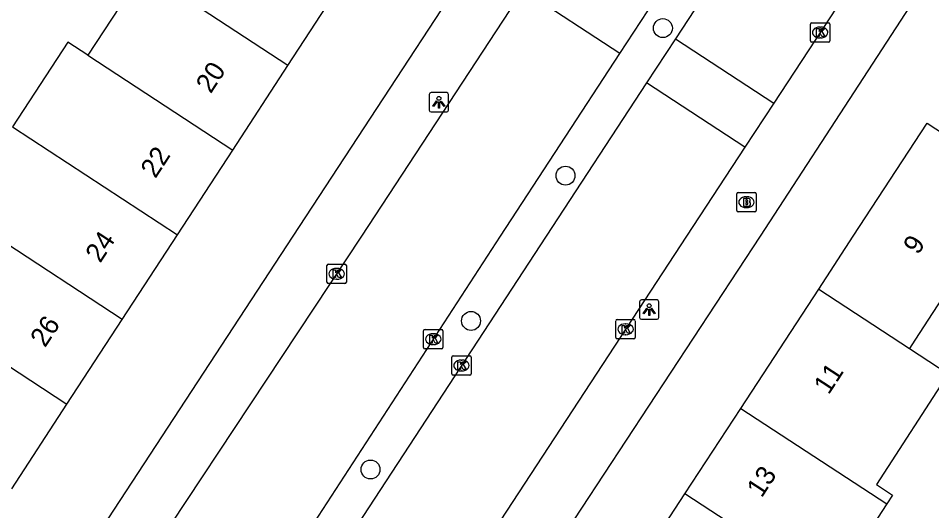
# Model space of a CAD drawing. Extents: x 159280 to 160375, y 384531 to 385872.
# Drawn here: x 160088.12 to 160135.27, y 384985.83 to 385011.24 of the extents above; entities that cross this region are included whole.
import ezdxf

# ---------------------------------------------------------------- set-up
doc = ezdxf.new("R2010")
doc.units = 0
for name, color, linetype in [('IMGEO_Boom', 7, 'Continuous'), ('IMGEO_Brandkraan', 7, 'Continuous'), ('IMGEO_Kolk', 7, 'Continuous'), ('IMGEO_Lichtpunt', 7, 'Continuous'), ('IMGEO_Pand', 7, 'Continuous'), ('IMGEO_Pand_nummerreeks', 7, 'Continuous'), ('IMGEO_Rijbaan_lokaal_open', 7, 'Continuous'), ('IMGEO_Voetpad_open', 7, 'Continuous')]:
    doc.layers.add(name, color=color, linetype=linetype)

msp = doc.modelspace()

# ---------------------------------------------------------------- linework, layer by layer
at = {"layer": 'IMGEO_Boom'}
for centre in [(160121.396, 385010.736), (160116.368, 385003.121), (160111.493, 384995.621), (160106.305, 384987.954)]:
    msp.add_circle(centre, 0.489, dxfattribs=at)
at = {"layer": 'IMGEO_Brandkraan'}
for p, q in [((160125.209, 385001.323), (160125.209, 385002.175)), ((160125.284, 385002.249), (160126.136, 385002.249)), ((160125.697, 385002.029), (160125.722, 385002.029)), ((160126.21, 385002.175), (160126.21, 385001.323)), ((160126.136, 385001.249), (160125.284, 385001.249)), ((160125.72, 385001.469), (160125.695, 385001.469))]:
    msp.add_line(p, q, dxfattribs=at)
for points in [[(160125.209, 385001.323), (160125.209, 385002.175)], [(160125.284, 385002.249), (160126.136, 385002.249)], [(160126.21, 385002.175), (160126.21, 385001.323)], [(160125.557, 385001.949), (160125.557, 385001.549), (160125.77, 385001.549)], [(160125.788, 385001.949), (160125.557, 385001.949)], [(160125.736, 385001.868), (160125.682, 385001.868), (160125.682, 385001.792)], [(160125.682, 385001.792), (160125.735, 385001.792)], [(160125.744, 385001.716), (160125.682, 385001.716), (160125.682, 385001.635)], [(160125.682, 385001.635), (160125.744, 385001.635)], [(160126.136, 385001.249), (160125.284, 385001.249)]]:
    msp.add_lwpolyline(points, dxfattribs=at)
for centre, radius, start, end in [((160125.286, 385002.173), 0.0765, 91.552, 178.448), ((160125.286, 385002.173), 0.0765, 91.552, 178.448), ((160126.134, 385002.173), 0.0765, 1.552, 88.448), ((160126.134, 385002.173), 0.0765, 1.552, 88.448), ((160125.737, 385001.83), 0.0379, 267.8285, 90.9355), ((160125.745, 385001.675), 0.0404, 269.8759, 90.5077), ((160125.776, 385001.8), 0.251, 268.6676, 293.5347), ((160125.792, 385001.804), 0.145, 59.4692, 91.5367), ((160125.817, 385001.851), 0.0922, 285.5137, 58.1501), ((160125.822, 385001.659), 0.105, 301.3115, 78.989), ((160125.286, 385001.325), 0.0765, 181.552, 268.448), ((160125.286, 385001.325), 0.0765, 181.552, 268.448), ((160126.134, 385001.325), 0.0765, 271.552, 358.448), ((160126.134, 385001.325), 0.0765, 271.552, 358.448)]:
    msp.add_arc(centre, radius, start, end, dxfattribs=at)
for centre, major_axis, ratio, start_param, end_param in [((160125.696, 385001.749), (-0.387, 0.002), 0.722429, 4.712389, 7.853982), ((160125.721, 385001.749), (-0.39, 0.002), 0.717154, 1.570796, 4.712389)]:
    msp.add_ellipse(centre, major_axis=major_axis, ratio=ratio, start_param=start_param, end_param=end_param, dxfattribs=at)
at = {"layer": 'IMGEO_Kolk'}
for p, q in [((160129.012, 385010.084), (160129.012, 385010.936)), ((160129.087, 385011.01), (160129.939, 385011.01)), ((160130.013, 385010.936), (160130.013, 385010.084)), ((160129.5, 385010.79), (160129.525, 385010.79)), ((160129.939, 385010.01), (160129.087, 385010.01)), ((160129.523, 385010.23), (160129.498, 385010.23)), ((160104.056, 384997.63), (160104.056, 384998.482)), ((160104.131, 384998.556), (160104.983, 384998.556)), ((160104.544, 384998.336), (160104.569, 384998.336)), ((160105.057, 384998.482), (160105.057, 384997.63)), ((160104.567, 384997.776), (160104.542, 384997.776)), ((160104.983, 384997.556), (160104.131, 384997.556)), ((160118.969, 384994.766), (160118.969, 384995.618)), ((160119.044, 384995.692), (160119.896, 384995.692)), ((160119.457, 384995.472), (160119.482, 384995.472)), ((160119.97, 384995.618), (160119.97, 384994.766)), ((160109.042, 384994.255), (160109.042, 384995.107)), ((160109.117, 384995.181), (160109.969, 384995.181)), ((160109.53, 384994.961), (160109.555, 384994.961)), ((160110.043, 384995.107), (160110.043, 384994.255)), ((160119.48, 384994.912), (160119.455, 384994.912)), ((160119.896, 384994.692), (160119.044, 384994.692)), ((160109.969, 384994.181), (160109.117, 384994.181)), ((160109.553, 384994.401), (160109.528, 384994.401)), ((160110.498, 384992.893), (160110.498, 384993.745)), ((160110.573, 384993.819), (160111.425, 384993.819)), ((160110.986, 384993.599), (160111.011, 384993.599)), ((160111.499, 384993.745), (160111.499, 384992.893)), ((160111.009, 384993.039), (160110.984, 384993.039)), ((160111.425, 384992.819), (160110.573, 384992.819))]:
    msp.add_line(p, q, dxfattribs=at)
for points in [[(160129.012, 385010.084), (160129.012, 385010.936)], [(160129.087, 385011.01), (160129.939, 385011.01)], [(160130.013, 385010.936), (160130.013, 385010.084)], [(160129.333, 385010.71), (160129.456, 385010.71), (160129.456, 385010.559), (160129.586, 385010.71), (160129.75, 385010.71), (160129.604, 385010.559), (160129.757, 385010.31), (160129.605, 385010.31), (160129.52, 385010.474), (160129.456, 385010.407), (160129.456, 385010.31), (160129.333, 385010.31), (160129.333, 385010.71)], [(160129.939, 385010.01), (160129.087, 385010.01)], [(160104.056, 384997.63), (160104.056, 384998.482)], [(160104.131, 384998.556), (160104.983, 384998.556)], [(160104.377, 384998.256), (160104.5, 384998.256), (160104.5, 384998.105), (160104.63, 384998.256), (160104.794, 384998.256), (160104.648, 384998.105), (160104.801, 384997.856), (160104.649, 384997.856), (160104.564, 384998.02), (160104.5, 384997.953), (160104.5, 384997.856), (160104.377, 384997.856), (160104.377, 384998.256)], [(160105.057, 384998.482), (160105.057, 384997.63)], [(160104.983, 384997.556), (160104.131, 384997.556)], [(160118.969, 384994.766), (160118.969, 384995.618)], [(160119.044, 384995.692), (160119.896, 384995.692)], [(160119.29, 384995.392), (160119.413, 384995.392), (160119.413, 384995.241), (160119.543, 384995.392), (160119.707, 384995.392), (160119.561, 384995.241), (160119.714, 384994.992), (160119.562, 384994.992), (160119.477, 384995.156), (160119.413, 384995.089), (160119.413, 384994.992), (160119.29, 384994.992), (160119.29, 384995.392)], [(160119.97, 384995.618), (160119.97, 384994.766)], [(160109.042, 384994.255), (160109.042, 384995.107)], [(160109.117, 384995.181), (160109.969, 384995.181)], [(160110.043, 384995.107), (160110.043, 384994.255)], [(160109.363, 384994.881), (160109.486, 384994.881), (160109.486, 384994.73), (160109.616, 384994.881), (160109.78, 384994.881), (160109.634, 384994.73), (160109.787, 384994.481), (160109.635, 384994.481), (160109.55, 384994.645), (160109.486, 384994.578), (160109.486, 384994.481), (160109.363, 384994.481), (160109.363, 384994.881)], [(160119.896, 384994.692), (160119.044, 384994.692)], [(160109.969, 384994.181), (160109.117, 384994.181)], [(160110.498, 384992.893), (160110.498, 384993.745)], [(160110.573, 384993.819), (160111.425, 384993.819)], [(160110.819, 384993.519), (160110.942, 384993.519), (160110.942, 384993.368), (160111.072, 384993.519), (160111.236, 384993.519), (160111.09, 384993.368), (160111.243, 384993.119), (160111.091, 384993.119), (160111.006, 384993.283), (160110.942, 384993.216), (160110.942, 384993.119), (160110.819, 384993.119), (160110.819, 384993.519)], [(160111.499, 384993.745), (160111.499, 384992.893)], [(160111.425, 384992.819), (160110.573, 384992.819)]]:
    msp.add_lwpolyline(points, dxfattribs=at)
for centre, start, end in [((160129.089, 385010.934), 91.552, 178.448), ((160129.089, 385010.934), 91.552, 178.448), ((160129.937, 385010.934), 1.552, 88.448), ((160129.937, 385010.934), 1.552, 88.448), ((160129.089, 385010.086), 181.552, 268.448), ((160129.089, 385010.086), 181.552, 268.448), ((160129.937, 385010.086), 271.552, 358.448), ((160129.937, 385010.086), 271.552, 358.448), ((160104.133, 384998.48), 91.552, 178.448), ((160104.133, 384998.48), 91.552, 178.448), ((160104.981, 384998.48), 1.552, 88.448), ((160104.981, 384998.48), 1.552, 88.448), ((160104.133, 384997.632), 181.552, 268.448), ((160104.133, 384997.632), 181.552, 268.448), ((160104.981, 384997.632), 271.552, 358.448), ((160104.981, 384997.632), 271.552, 358.448), ((160119.046, 384995.616), 91.552, 178.448), ((160119.046, 384995.616), 91.552, 178.448), ((160119.894, 384995.616), 1.552, 88.448), ((160119.894, 384995.616), 1.552, 88.448), ((160109.119, 384995.105), 91.552, 178.448), ((160109.119, 384995.105), 91.552, 178.448), ((160109.967, 384995.105), 1.552, 88.448), ((160109.967, 384995.105), 1.552, 88.448), ((160119.046, 384994.768), 181.552, 268.448), ((160119.046, 384994.768), 181.552, 268.448), ((160119.894, 384994.768), 271.552, 358.448), ((160119.894, 384994.768), 271.552, 358.448), ((160109.119, 384994.257), 181.552, 268.448), ((160109.119, 384994.257), 181.552, 268.448), ((160109.967, 384994.257), 271.552, 358.448), ((160109.967, 384994.257), 271.552, 358.448), ((160110.575, 384993.743), 91.552, 178.448), ((160110.575, 384993.743), 91.552, 178.448), ((160111.423, 384993.743), 1.552, 88.448), ((160111.423, 384993.743), 1.552, 88.448), ((160110.575, 384992.895), 181.552, 268.448), ((160110.575, 384992.895), 181.552, 268.448), ((160111.423, 384992.895), 271.552, 358.448), ((160111.423, 384992.895), 271.552, 358.448)]:
    msp.add_arc(centre, 0.0765, start, end, dxfattribs=at)
for centre, major_axis, ratio, start_param, end_param in [((160129.499, 385010.51), (-0.387, 0.002), 0.722429, 4.712389, 7.853982), ((160129.524, 385010.51), (-0.39, 0.002), 0.717154, 1.570796, 4.712389), ((160104.543, 384998.056), (-0.387, 0.002), 0.722429, 4.712389, 7.853982), ((160104.568, 384998.056), (-0.39, 0.002), 0.717154, 1.570796, 4.712389), ((160119.456, 384995.192), (-0.387, 0.002), 0.722429, 4.712389, 7.853982), ((160119.481, 384995.192), (-0.39, 0.002), 0.717154, 1.570796, 4.712389), ((160109.529, 384994.681), (-0.387, 0.002), 0.722429, 4.712389, 7.853982), ((160109.554, 384994.681), (-0.39, 0.002), 0.717154, 1.570796, 4.712389), ((160110.985, 384993.319), (-0.387, 0.002), 0.722429, 4.712389, 7.853982), ((160111.01, 384993.319), (-0.39, 0.002), 0.717154, 1.570796, 4.712389)]:
    msp.add_ellipse(centre, major_axis=major_axis, ratio=ratio, start_param=start_param, end_param=end_param, dxfattribs=at)
at = {"layer": 'IMGEO_Lichtpunt'}
for p, q in [((160109.335, 385007.31), (160109.335, 385006.503)), ((160109.335, 385007.31), (160109.335, 385006.503)), ((160110.237, 385007.405), (160109.429, 385007.405)), ((160110.237, 385007.405), (160109.429, 385007.405)), ((160110.331, 385006.503), (160110.331, 385007.31)), ((160110.331, 385006.503), (160110.331, 385007.31)), ((160109.429, 385006.409), (160110.237, 385006.409)), ((160109.429, 385006.409), (160110.237, 385006.409)), ((160120.191, 384996.61), (160120.191, 384995.803)), ((160120.191, 384996.61), (160120.191, 384995.803)), ((160121.093, 384996.705), (160120.285, 384996.705)), ((160121.093, 384996.705), (160120.285, 384996.705)), ((160121.187, 384995.803), (160121.187, 384996.61)), ((160121.187, 384995.803), (160121.187, 384996.61)), ((160120.285, 384995.709), (160121.093, 384995.709)), ((160120.285, 384995.709), (160121.093, 384995.709))]:
    msp.add_line(p, q, dxfattribs=at)
for points in [[(160109.709, 385006.974), (160109.748, 385006.946), (160109.56, 385006.684), (160109.522, 385006.711), (160109.709, 385006.974)], [(160109.811, 385006.926), (160109.858, 385006.926), (160109.858, 385006.604), (160109.811, 385006.604), (160109.811, 385006.926)], [(160109.921, 385006.946), (160109.959, 385006.973), (160110.146, 385006.711), (160110.107, 385006.683), (160109.921, 385006.946)], [(160120.565, 384996.274), (160120.604, 384996.246), (160120.416, 384995.984), (160120.378, 384996.011), (160120.565, 384996.274)], [(160120.667, 384996.226), (160120.714, 384996.226), (160120.714, 384995.904), (160120.667, 384995.904), (160120.667, 384996.226)], [(160120.777, 384996.246), (160120.815, 384996.273), (160121.002, 384996.011), (160120.963, 384995.983), (160120.777, 384996.246)]]:
    msp.add_lwpolyline(points, dxfattribs=at)
for centre in [(160109.834, 385007.108), (160120.69, 384996.408)]:
    msp.add_circle(centre, 0.0994, dxfattribs=at)
for centre, start, end in [((160109.429, 385007.31), 90, 180), ((160109.429, 385007.31), 90, 180), ((160110.237, 385007.31), 0, 90), ((160110.237, 385007.31), 0, 90), ((160109.429, 385006.503), 180, 270), ((160109.429, 385006.503), 180, 270), ((160110.237, 385006.503), 270, 0), ((160110.237, 385006.503), 270, 360), ((160120.285, 384996.61), 90, 180), ((160120.285, 384996.61), 90, 180), ((160121.093, 384996.61), 0, 90), ((160121.093, 384996.61), 0, 90), ((160120.285, 384995.803), 180, 270), ((160120.285, 384995.803), 180, 270), ((160121.093, 384995.803), 270, 0), ((160121.093, 384995.803), 270, 360)]:
    msp.add_arc(centre, 0.0946, start, end, dxfattribs=at)
at = {"layer": 'IMGEO_Pand'}
for points in [[(160093.544, 385014.374), (160092.33, 385012.519), (160093.362, 385011.844), (160091.719, 385009.331)], [(160102.045, 385008.814), (160093.544, 385014.374)], [(160102.045, 385008.814), (160104.896, 385013.185)], [(160091.719, 385009.331), (160090.687, 385010.006), (160087.831, 385005.638)], [(160091.719, 385009.331), (160099.193, 385004.443)], [(160099.193, 385004.443), (160102.045, 385008.814)], [(160129.44, 384997.269), (160131.224, 385000), (160135.029, 385005.822), (160139.223, 385003.1), (160139.7, 385002.791), (160137.889, 385000), (160134.402, 384994.626), (160134.126, 384994.201)], [(160087.831, 385005.638), (160096.342, 385000.072)], [(160096.342, 385000.072), (160099.193, 385004.443)], [(160093.49, 384995.701), (160086.917, 385000), (160086.037, 385000.575)], [(160093.49, 384995.701), (160096.342, 385000.072)], [(160125.414, 384991.109), (160129.44, 384997.269)], [(160129.44, 384997.269), (160134.126, 384994.201)], [(160083.181, 384996.208), (160090.638, 384991.329)], [(160090.638, 384991.329), (160093.49, 384995.701)], [(160134.126, 384994.201), (160136.124, 384992.893), (160132.414, 384987.176), (160133.25, 384986.634), (160132.953, 384986.176)], [(160087.787, 384986.958), (160090.638, 384991.329)], [(160122.531, 384986.697), (160125.414, 384991.109)], [(160125.414, 384991.109), (160132.953, 384986.176)], [(160119.649, 384982.287), (160122.531, 384986.697)], [(160131.322, 384980.945), (160122.531, 384986.697)], [(160132.953, 384986.176), (160131.583, 384984.065), (160132.831, 384983.25), (160131.322, 384980.945)]]:
    msp.add_lwpolyline(points, dxfattribs=at)
at = {"layer": 'IMGEO_Rijbaan_lokaal_open'}
for points in [[(160148.673, 385039.744), (160144.785, 385033.806), (160127.119, 385006.859)], [(160114.164, 385012.706), (160105.833, 385000), (160090.226, 384976.423)], [(160119.18, 385009.418), (160114.164, 385012.706)], [(160123.353, 385012.183), (160122.045, 385010.185)], [(160119.18, 385009.418), (160120.625, 385011.626)], [(160122.045, 385010.185), (160120.555, 385007.91)], [(160122.045, 385010.185), (160127.119, 385006.859)], [(160092.154, 384969.328), (160093.483, 384971.281), (160096.064, 384974.393), (160097.839, 384976.718), (160099.139, 384978.67), (160113.021, 385000), (160119.18, 385009.418)], [(160120.555, 385007.91), (160115.376, 385000), (160100.03, 384976.527), (160099.628, 384975.972), (160097.964, 384973.176), (160096.111, 384969.572), (160094.798, 384967.612)], [(160125.627, 385004.584), (160120.555, 385007.91)], [(160127.119, 385006.859), (160125.627, 385004.584)], [(160125.627, 385004.584), (160122.622, 385000), (160107.122, 384976.343), (160105.24, 384973.458)]]:
    msp.add_lwpolyline(points, dxfattribs=at)
at = {"layer": 'IMGEO_Voetpad_open'}
for points in [[(160167.09, 385050.72), (160154.206, 385042.68), (160126.414, 385000), (160107.98, 384971.915), (160108.038, 384971.651)], [(160115.292, 385019.841), (160102.294, 385000), (160080.731, 384967.08), (160080.511, 384966.741), (160080.892, 384966.436), (160077.282, 384960.882)]]:
    msp.add_lwpolyline(points, dxfattribs=at)

# ---------------------------------------------------------------- texts
at = {"layer": 'IMGEO_Pand_nummerreeks'}
for s, rotation, p in [('20', 56.8832, (160098.058, 385007.315)), ('22', 56.8832, (160095.203, 385002.939)), ('24', 56.8775, (160092.355, 384998.573)), ('9', 56.8374, (160134.567, 384998.994)), ('26', 56.8832, (160089.507, 384994.208)), ('11', 56.8546, (160129.951, 384991.773)), ('13', 56.8524, (160126.492, 384986.451))]:
    msp.add_text(s, height=1, rotation=rotation, dxfattribs=at).set_placement(p)

doc.saveas('drawing.dxf')
